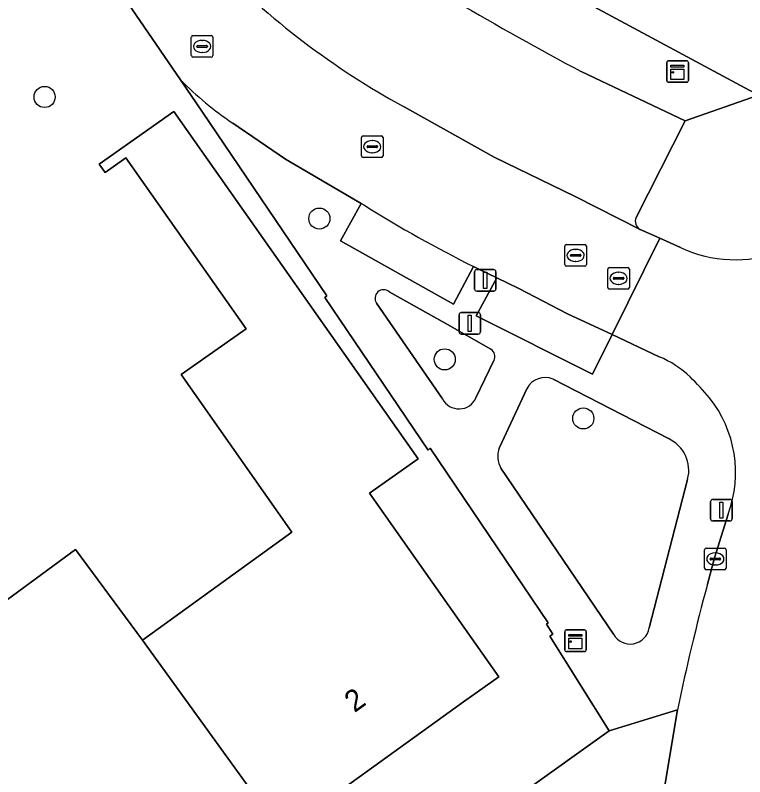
# Model space of a CAD drawing. Extents: x 159716 to 160783, y 383290 to 384031.
# Drawn here: x 160274.07 to 160307.9, y 383372.06 to 383407.41 of the extents above; entities that cross this region are included whole.
import ezdxf

# ---------------------------------------------------------------- set-up
doc = ezdxf.new("R2010")
doc.units = 0
for name, color, linetype in [('IMGEO_Boom', 7, 'Continuous'), ('IMGEO_Erf', 7, 'Continuous'), ('IMGEO_Groenvoorziening', 7, 'Continuous'), ('IMGEO_Kast', 7, 'Continuous'), ('IMGEO_Kolk', 7, 'Continuous'), ('IMGEO_Lichtmast', 7, 'Continuous'), ('IMGEO_Pand', 7, 'Continuous'), ('IMGEO_Pand_nummerreeks', 7, 'Continuous'), ('IMGEO_Parkeervlak_open', 7, 'Continuous'), ('IMGEO_Rijbaan_lokaal_open', 7, 'Continuous'), ('IMGEO_Rioolput', 7, 'Continuous'), ('IMGEO_Voetpad_open', 7, 'Continuous')]:
    doc.layers.add(name, color=color, linetype=linetype)

msp = doc.modelspace()

# ---------------------------------------------------------------- linework, layer by layer
at = {"layer": 'IMGEO_Boom'}
for centre in [(160275.431, 383403.613), (160288.173, 383397.97), (160293.988, 383391.435), (160300.414, 383388.693)]:
    msp.add_circle(centre, 0.489, dxfattribs=at)
at = {"layer": 'IMGEO_Erf'}
msp.add_lwpolyline([(160227.67, 383423.775), (160240.466, 383406.296), (160240.637, 383406.063), (160240.804, 383406.063), (160254.786, 383386.886), (160257.205, 383388.688), (160263.559, 383380.049), (160261.129, 383378.262), (160263.215, 383375.442), (160264.656, 383373.483), (160277.235, 383356.377), (160278.085, 383357.364), (160301.613, 383374.189), (160298.857, 383378.593), (160298.993, 383378.677), (160298.708, 383379.138), (160298.777, 383379.203), (160293.308, 383387.317), (160293.224, 383387.219), (160288.434, 383394.307), (160288.518, 383394.38), (160282.758, 383402.909), (160281.735, 383404.401), (160273.085, 383417.014)], dxfattribs=at)
msp.add_lwpolyline([(160276.866, 383382.615), (160279.967, 383378.396), (160286.904, 383383.411), (160281.758, 383390.725), (160284.782, 383392.853), (160279.202, 383400.785), (160278.241, 383400.108), (160277.965, 383400.501), (160281.421, 383402.932), (160292.758, 383386.815), (160290.499, 383385.226), (160296.499, 383376.697), (160294.864, 383375.546), (160286.427, 383369.46), (160276.268, 383362.116), (160273.339, 383366.168), (160266.797, 383375.214)], close=True, dxfattribs=at)
at = {"layer": 'IMGEO_Groenvoorziening'}
for points in [[(160294.008, 383393.112), (160291.41, 383394.564)], [(160290.829, 383394.04), (160293.887, 383389.604)], [(160296.126, 383391.912), (160294.008, 383393.112)], [(160295.433, 383389.652), (160296.265, 383391.38)], [(160304.36, 383387.758), (160299.012, 383390.512)], [(160297.796, 383390.067), (160296.525, 383387.337), (160296.507, 383387.316)], [(160296.589, 383386.381), (160301.811, 383378.677)], [(160303.475, 383378.971), (160305.252, 383385.867)]]:
    msp.add_lwpolyline(points, dxfattribs=at)
for centre, radius, start, end in [((160291.147, 383394.272), 0.393, 47.9308, 216.1633), ((160295.917, 383391.573), 0.398, 330.987, 58.2985), ((160298.633, 383389.663), 0.93, 65.9732, 154.2274), ((160294.649, 383389.988), 0.853, 206.7219, 336.8348), ((160303.674, 383386.278), 1.631, 345.3872, 65.12), ((160297.626, 383386.943), 1.18, 161.5686, 208.4555), ((160302.591, 383379.119), 0.896, 209.518, 350.5216)]:
    msp.add_arc(centre, radius, start, end, dxfattribs=at)
at = {"layer": 'IMGEO_Kast'}
for p, q in [((160304.285, 383404.367), (160304.285, 383405.208)), ((160304.285, 383405.208), (160304.285, 383404.367)), ((160304.36, 383405.292), (160305.201, 383405.292)), ((160305.201, 383405.292), (160304.36, 383405.292)), ((160305.285, 383405.217), (160305.285, 383404.376)), ((160305.285, 383404.376), (160305.285, 383405.217)), ((160305.21, 383404.292), (160304.369, 383404.292)), ((160304.369, 383404.292), (160305.21, 383404.292)), ((160299.551, 383377.951), (160299.551, 383378.792)), ((160299.551, 383378.792), (160299.551, 383377.951)), ((160299.626, 383378.876), (160300.467, 383378.876)), ((160300.467, 383378.876), (160299.626, 383378.876)), ((160300.551, 383378.801), (160300.551, 383377.96)), ((160300.551, 383377.96), (160300.551, 383378.801)), ((160300.476, 383377.876), (160299.635, 383377.876)), ((160299.635, 383377.876), (160300.476, 383377.876))]:
    msp.add_line(p, q, dxfattribs=at)
for points in [[(160304.48, 383405.082), (160305.08, 383405.082), (160305.08, 383404.997), (160304.48, 383404.997), (160304.48, 383405.082)], [(160304.48, 383404.907), (160305.08, 383404.907), (160305.08, 383404.418), (160304.48, 383404.418), (160304.48, 383404.907)], [(160299.746, 383378.666), (160300.346, 383378.666), (160300.346, 383378.581), (160299.746, 383378.581), (160299.746, 383378.666)], [(160299.746, 383378.491), (160300.346, 383378.491), (160300.346, 383378.002), (160299.746, 383378.002), (160299.746, 383378.491)]]:
    msp.add_lwpolyline(points, dxfattribs=at)
for centre in [(160304.564, 383404.756), (160299.83, 383378.34)]:
    msp.add_circle(centre, 0.0377, dxfattribs=at)
for centre, start, end in [((160304.363, 383405.214), 92.4484, 184.2845), ((160304.363, 383405.214), 92.4484, 184.2845), ((160305.207, 383405.214), 2.4484, 94.2845), ((160305.207, 383405.214), 2.4484, 94.2845), ((160304.363, 383404.37), 182.4484, 274.2845), ((160304.363, 383404.37), 182.4484, 274.2845), ((160305.207, 383404.37), 272.4484, 4.2845), ((160305.207, 383404.37), 272.4484, 4.2845), ((160299.629, 383378.798), 92.4484, 184.2845), ((160299.629, 383378.798), 92.4484, 184.2845), ((160300.473, 383378.798), 2.4484, 94.2845), ((160300.473, 383378.798), 2.4484, 94.2845), ((160299.629, 383377.954), 182.4484, 274.2845), ((160299.629, 383377.954), 182.4484, 274.2845), ((160300.473, 383377.954), 272.4484, 4.2845), ((160300.473, 383377.954), 272.4484, 4.2845)]:
    msp.add_arc(centre, 0.0779, start, end, dxfattribs=at)
at = {"layer": 'IMGEO_Kolk'}
for p, q in [((160290.127, 383400.88), (160290.127, 383401.732)), ((160290.202, 383401.806), (160291.054, 383401.806)), ((160290.615, 383401.586), (160290.64, 383401.586)), ((160291.128, 383401.732), (160291.128, 383400.88)), ((160290.386, 383401.3), (160290.386, 383401.312)), ((160290.824, 383401.263), (160290.426, 383401.263)), ((160290.429, 383401.349), (160290.827, 383401.349)), ((160290.87, 383401.312), (160290.87, 383401.3)), ((160290.638, 383401.026), (160290.613, 383401.026)), ((160291.054, 383400.806), (160290.202, 383400.806)), ((160299.557, 383395.834), (160299.557, 383396.686)), ((160299.632, 383396.76), (160300.484, 383396.76)), ((160300.558, 383396.686), (160300.558, 383395.834)), ((160299.859, 383396.303), (160300.257, 383396.303)), ((160300.045, 383396.54), (160300.07, 383396.54)), ((160299.816, 383396.254), (160299.816, 383396.266)), ((160300.254, 383396.217), (160299.856, 383396.217)), ((160300.068, 383395.98), (160300.043, 383395.98)), ((160300.3, 383396.266), (160300.3, 383396.254)), ((160300.484, 383395.76), (160299.632, 383395.76)), ((160306.035, 383381.746), (160306.035, 383382.598)), ((160306.11, 383382.672), (160306.962, 383382.672)), ((160307.036, 383382.598), (160307.036, 383381.746)), ((160306.294, 383382.166), (160306.294, 383382.178)), ((160306.337, 383382.215), (160306.735, 383382.215)), ((160306.523, 383382.452), (160306.548, 383382.452)), ((160306.778, 383382.178), (160306.778, 383382.166)), ((160306.732, 383382.129), (160306.334, 383382.129)), ((160306.546, 383381.892), (160306.521, 383381.892)), ((160306.962, 383381.672), (160306.11, 383381.672))]:
    msp.add_line(p, q, dxfattribs=at)
for points in [[(160290.127, 383400.88), (160290.127, 383401.732)], [(160290.202, 383401.806), (160291.054, 383401.806)], [(160291.128, 383401.732), (160291.128, 383400.88)], [(160291.054, 383400.806), (160290.202, 383400.806)], [(160299.557, 383395.834), (160299.557, 383396.686)], [(160299.632, 383396.76), (160300.484, 383396.76)], [(160300.558, 383396.686), (160300.558, 383395.834)], [(160300.484, 383395.76), (160299.632, 383395.76)], [(160306.035, 383381.746), (160306.035, 383382.598)], [(160306.11, 383382.672), (160306.962, 383382.672)], [(160307.036, 383382.598), (160307.036, 383381.746)], [(160306.962, 383381.672), (160306.11, 383381.672)]]:
    msp.add_lwpolyline(points, dxfattribs=at)
for centre, radius, start, end in [((160290.204, 383401.73), 0.0765, 91.552, 178.448), ((160290.204, 383401.73), 0.0765, 91.552, 178.448), ((160291.052, 383401.73), 0.0765, 1.552, 88.448), ((160291.052, 383401.73), 0.0765, 1.552, 88.448), ((160290.426, 383401.309), 0.0403, 85.8775, 175.7526), ((160290.423, 383401.299), 0.0366, 178.938, 274.7102), ((160290.827, 383401.306), 0.043, 264.8664, 352.4533), ((160290.831, 383401.311), 0.0386, 1.7309, 96.639), ((160290.204, 383400.882), 0.0765, 181.552, 268.448), ((160290.204, 383400.882), 0.0765, 181.552, 268.448), ((160291.052, 383400.882), 0.0765, 271.552, 358.448), ((160291.052, 383400.882), 0.0765, 271.552, 358.448), ((160299.634, 383396.684), 0.0765, 91.552, 178.448), ((160299.634, 383396.684), 0.0765, 91.552, 178.448), ((160300.482, 383396.684), 0.0765, 1.552, 88.448), ((160300.482, 383396.684), 0.0765, 1.552, 88.448), ((160299.856, 383396.263), 0.0403, 85.8775, 175.7526), ((160300.261, 383396.265), 0.0386, 1.7309, 96.639), ((160299.853, 383396.253), 0.0366, 178.938, 274.7102), ((160300.257, 383396.26), 0.043, 264.8664, 352.4533), ((160299.634, 383395.836), 0.0765, 181.552, 268.448), ((160299.634, 383395.836), 0.0765, 181.552, 268.448), ((160300.482, 383395.836), 0.0765, 271.552, 358.448), ((160300.482, 383395.836), 0.0765, 271.552, 358.448), ((160306.112, 383382.596), 0.0765, 91.552, 178.448), ((160306.112, 383382.596), 0.0765, 91.552, 178.448), ((160306.96, 383382.596), 0.0765, 1.552, 88.448), ((160306.96, 383382.596), 0.0765, 1.552, 88.448), ((160306.334, 383382.175), 0.0403, 85.8775, 175.7526), ((160306.331, 383382.165), 0.0366, 178.938, 274.7102), ((160306.735, 383382.172), 0.043, 264.8664, 352.4533), ((160306.739, 383382.177), 0.0386, 1.7309, 96.639), ((160306.112, 383381.748), 0.0765, 181.552, 268.448), ((160306.112, 383381.748), 0.0765, 181.552, 268.448), ((160306.96, 383381.748), 0.0765, 271.552, 358.448), ((160306.96, 383381.748), 0.0765, 271.552, 358.448)]:
    msp.add_arc(centre, radius, start, end, dxfattribs=at)
for centre, major_axis, ratio, start_param, end_param in [((160290.614, 383401.306), (-0.387, 0.002), 0.722429, 4.712389, 7.853982), ((160290.639, 383401.306), (-0.39, 0.002), 0.717154, 1.570796, 4.712389), ((160300.044, 383396.26), (-0.387, 0.002), 0.722429, 4.712389, 7.853982), ((160300.069, 383396.26), (-0.39, 0.002), 0.717154, 1.570796, 4.712389), ((160306.522, 383382.172), (-0.387, 0.002), 0.722429, 4.712389, 7.853982), ((160306.547, 383382.172), (-0.39, 0.002), 0.717154, 1.570796, 4.712389)]:
    msp.add_ellipse(centre, major_axis=major_axis, ratio=ratio, start_param=start_param, end_param=end_param, dxfattribs=at)
at = {"layer": 'IMGEO_Lichtmast'}
for p, q in [((160295.471, 383395.6), (160296.261, 383395.6)), ((160296.261, 383395.6), (160295.471, 383395.6)), ((160295.371, 383394.7), (160295.371, 383395.5)), ((160295.371, 383395.5), (160295.371, 383394.7)), ((160296.361, 383395.5), (160296.361, 383394.7)), ((160296.361, 383394.7), (160296.361, 383395.5)), ((160296.261, 383394.6), (160295.471, 383394.6)), ((160295.471, 383394.6), (160296.261, 383394.6)), ((160294.651, 383392.706), (160294.651, 383393.506)), ((160294.651, 383393.506), (160294.651, 383392.706)), ((160294.751, 383393.606), (160295.541, 383393.606)), ((160295.541, 383393.606), (160294.751, 383393.606)), ((160295.641, 383393.506), (160295.641, 383392.706)), ((160295.641, 383392.706), (160295.641, 383393.506)), ((160295.541, 383392.606), (160294.751, 383392.606)), ((160294.751, 383392.606), (160295.541, 383392.606)), ((160306.32, 383384.034), (160306.32, 383384.834)), ((160306.32, 383384.834), (160306.32, 383384.034)), ((160306.42, 383384.934), (160307.21, 383384.934)), ((160307.21, 383384.934), (160306.42, 383384.934)), ((160307.31, 383384.834), (160307.31, 383384.034)), ((160307.31, 383384.034), (160307.31, 383384.834)), ((160307.21, 383383.934), (160306.42, 383383.934)), ((160306.42, 383383.934), (160307.21, 383383.934))]:
    msp.add_line(p, q, dxfattribs=at)
for points in [[(160295.791, 383395.475), (160295.941, 383395.475), (160295.941, 383394.725), (160295.791, 383394.725), (160295.791, 383395.475)], [(160295.071, 383393.481), (160295.221, 383393.481), (160295.221, 383392.731), (160295.071, 383392.731), (160295.071, 383393.481)], [(160306.74, 383384.809), (160306.89, 383384.809), (160306.89, 383384.059), (160306.74, 383384.059), (160306.74, 383384.809)]]:
    msp.add_lwpolyline(points, dxfattribs=at)
for centre, start, end in [((160295.471, 383395.5), 90, 180), ((160295.471, 383395.5), 90, 180), ((160296.261, 383395.5), 0, 90), ((160296.261, 383395.5), 360, 90), ((160295.471, 383394.7), 180, 270), ((160295.471, 383394.7), 180, 270), ((160296.261, 383394.7), 270, 0), ((160296.261, 383394.7), 270, 0), ((160294.751, 383393.506), 90, 180), ((160294.751, 383393.506), 90, 180), ((160295.541, 383393.506), 0, 90), ((160295.541, 383393.506), 360, 90), ((160294.751, 383392.706), 180, 270), ((160294.751, 383392.706), 180, 270), ((160295.541, 383392.706), 270, 0), ((160295.541, 383392.706), 270, 0), ((160306.42, 383384.834), 90, 180), ((160306.42, 383384.834), 90, 180), ((160307.21, 383384.834), 0, 90), ((160307.21, 383384.834), 360, 90), ((160306.42, 383384.034), 180, 270), ((160306.42, 383384.034), 180, 270), ((160307.21, 383384.034), 270, 0), ((160307.21, 383384.034), 270, 0)]:
    msp.add_arc(centre, 0.1, start, end, dxfattribs=at)
at = {"layer": 'IMGEO_Pand'}
for points in [[(160314.432, 383413.138), (160308.565, 383417.879), (160305.278, 383414.052), (160301.229, 383416.233), (160301.703, 383417.114), (160297.354, 383419.456), (160296.963, 383418.731), (160294.569, 383422.297), (160293.05, 383421.278), (160288.325, 383418.106), (160292.027, 383412.59), (160308.536, 383403.698), (160312.071, 383410.253), (160312.111, 383410.327)], [(160290.499, 383385.226), (160292.758, 383386.815), (160281.421, 383402.932), (160277.965, 383400.501), (160278.241, 383400.108), (160279.202, 383400.785), (160284.782, 383392.853), (160281.758, 383390.725), (160286.904, 383383.411), (160279.967, 383378.396), (160286.427, 383369.46), (160294.864, 383375.546), (160296.499, 383376.697)], [(160286.427, 383369.46), (160279.967, 383378.396), (160276.866, 383382.615), (160266.797, 383375.214), (160273.339, 383366.168), (160276.268, 383362.116)]]:
    msp.add_lwpolyline(points, close=True, dxfattribs=at)
at = {"layer": 'IMGEO_Parkeervlak_open'}
for points in [[(160302.863, 383398.025), (160305.136, 383402.498), (160300.31, 383404.798)], [(160292.105, 383403.154), (160296.273, 383400.823), (160300.03, 383398.994), (160303.044, 383397.463)], [(160290.284, 383398.57), (160290.118, 383398.667), (160289.16, 383396.94), (160294.399, 383393.99), (160295.321, 383395.743)]]:
    msp.add_lwpolyline(points, dxfattribs=at)
msp.add_lwpolyline([(160299.681, 383393.554), (160297.429, 383394.719), (160296.396, 383395.219), (160295.452, 383393.456), (160300.841, 383390.742), (160301.759, 383392.594)], close=True, dxfattribs=at)
for centre, radius, start, end in [((160309.611, 383435.319), 36.62, 223.9902, 241.4429), ((160367.633, 383531.671), 143.629, 239.39998, 242.04815), ((160322.678, 383450.387), 61.11, 237.98803, 243.40562), ((160303.268, 383397.845), 0.443, 156.0558, 239.648)]:
    msp.add_arc(centre, radius, start, end, dxfattribs=at)
at = {"layer": 'IMGEO_Rijbaan_lokaal_open'}
for points in [[(160258.04, 383443.567), (160256.023, 383442.289), (160262.354, 383432.741), (160273.085, 383417.014), (160281.735, 383404.401)], [(160295.321, 383395.743), (160295.576, 383395.615), (160296.396, 383395.219), (160297.429, 383394.719), (160299.681, 383393.554), (160301.759, 383392.594), (160303.958, 383397.056), (160303.044, 383397.463), (160300.03, 383398.994), (160296.273, 383400.823), (160292.105, 383403.154)], [(160284.154, 383402.396), (160286.6, 383400.733), (160290.118, 383398.667), (160290.284, 383398.57)], [(160304.927, 383396.625), (160303.958, 383397.056), (160301.759, 383392.594), (160303.937, 383391.556)], [(160307.131, 383384.251), (160306.5, 383382.222), (160306.172, 383381.006)], [(160304.778, 383375.164), (160303.615, 383368.221)]]:
    msp.add_lwpolyline(points, dxfattribs=at)
for centre, radius, start, end in [((160309.611, 383435.319), 36.62, 223.9902, 241.4429), ((160293.768, 383416.457), 17.034, 225.0545, 235.6379), ((160307.473, 383402.067), 6.008, 244.9277, 335.0857), ((160322.678, 383450.387), 61.11, 237.98803, 243.40562), ((160302.089, 383387.172), 4.758, 46.4649, 67.1414), ((160297.272, 383382.237), 11.654, 39.5113, 46.0104), ((160301.91, 383386.182), 5.566, 339.7049, 38.5584), ((160407.04, 383353.85), 104.46, 164.93186, 168.22658)]:
    msp.add_arc(centre, radius, start, end, dxfattribs=at)
at = {"layer": 'IMGEO_Rioolput'}
for p, q in [((160282.236, 383405.532), (160282.236, 383406.384)), ((160282.311, 383406.458), (160283.163, 383406.458)), ((160282.724, 383406.238), (160282.749, 383406.238)), ((160283.237, 383406.384), (160283.237, 383405.532)), ((160282.495, 383405.952), (160282.495, 383405.964)), ((160282.933, 383405.915), (160282.535, 383405.915)), ((160282.538, 383406.001), (160282.936, 383406.001)), ((160282.979, 383405.964), (160282.979, 383405.952)), ((160282.747, 383405.678), (160282.722, 383405.678)), ((160283.163, 383405.458), (160282.311, 383405.458)), ((160301.548, 383394.77), (160301.548, 383395.622)), ((160301.623, 383395.696), (160302.475, 383395.696)), ((160302.549, 383395.622), (160302.549, 383394.77)), ((160301.85, 383395.239), (160302.248, 383395.239)), ((160302.036, 383395.476), (160302.061, 383395.476)), ((160301.807, 383395.19), (160301.807, 383395.202)), ((160302.245, 383395.153), (160301.847, 383395.153)), ((160302.059, 383394.916), (160302.034, 383394.916)), ((160302.291, 383395.202), (160302.291, 383395.19)), ((160302.475, 383394.696), (160301.623, 383394.696))]:
    msp.add_line(p, q, dxfattribs=at)
for points in [[(160282.236, 383405.532), (160282.236, 383406.384)], [(160282.311, 383406.458), (160283.163, 383406.458)], [(160283.237, 383406.384), (160283.237, 383405.532)], [(160283.163, 383405.458), (160282.311, 383405.458)], [(160301.548, 383394.77), (160301.548, 383395.622)], [(160301.623, 383395.696), (160302.475, 383395.696)], [(160302.549, 383395.622), (160302.549, 383394.77)], [(160302.475, 383394.696), (160301.623, 383394.696)]]:
    msp.add_lwpolyline(points, dxfattribs=at)
for centre, radius, start, end in [((160282.313, 383406.382), 0.0765, 91.552, 178.448), ((160282.313, 383406.382), 0.0765, 91.552, 178.448), ((160283.161, 383406.382), 0.0765, 1.552, 88.448), ((160283.161, 383406.382), 0.0765, 1.552, 88.448), ((160282.535, 383405.961), 0.0403, 85.8775, 175.7526), ((160282.532, 383405.951), 0.0366, 178.938, 274.7102), ((160282.936, 383405.958), 0.043, 264.8664, 352.4533), ((160282.94, 383405.963), 0.0386, 1.7309, 96.639), ((160282.313, 383405.534), 0.0765, 181.552, 268.448), ((160282.313, 383405.534), 0.0765, 181.552, 268.448), ((160283.161, 383405.534), 0.0765, 271.552, 358.448), ((160283.161, 383405.534), 0.0765, 271.552, 358.448), ((160301.625, 383395.62), 0.0765, 91.552, 178.448), ((160301.625, 383395.62), 0.0765, 91.552, 178.448), ((160302.473, 383395.62), 0.0765, 1.552, 88.448), ((160302.473, 383395.62), 0.0765, 1.552, 88.448), ((160301.847, 383395.199), 0.0403, 85.8775, 175.7526), ((160302.252, 383395.201), 0.0386, 1.7309, 96.639), ((160301.844, 383395.189), 0.0366, 178.938, 274.7102), ((160302.248, 383395.196), 0.043, 264.8664, 352.4533), ((160301.625, 383394.772), 0.0765, 181.552, 268.448), ((160301.625, 383394.772), 0.0765, 181.552, 268.448), ((160302.473, 383394.772), 0.0765, 271.552, 358.448), ((160302.473, 383394.772), 0.0765, 271.552, 358.448)]:
    msp.add_arc(centre, radius, start, end, dxfattribs=at)
for centre, major_axis, ratio, start_param, end_param in [((160282.723, 383405.958), (-0.387, 0.002), 0.722429, 4.712389, 7.853982), ((160282.748, 383405.958), (-0.39, 0.002), 0.717154, 1.570796, 4.712389), ((160302.035, 383395.196), (-0.387, 0.002), 0.722429, 4.712389, 7.853982), ((160302.06, 383395.196), (-0.39, 0.002), 0.717154, 1.570796, 4.712389)]:
    msp.add_ellipse(centre, major_axis=major_axis, ratio=ratio, start_param=start_param, end_param=end_param, dxfattribs=at)
at = {"layer": 'IMGEO_Voetpad_open'}
for points in [[(160300.31, 383404.798), (160305.136, 383402.498), (160308.536, 383403.698), (160292.027, 383412.59), (160288.325, 383418.106), (160293.05, 383421.278), (160291.649, 383423.394), (160286.967, 383420.378), (160280.753, 383416.123), (160274.909, 383424.987), (160270.745, 383431.284), (160270.765, 383431.297), (160270.679, 383431.426), (160270.66, 383431.413), (160266.714, 383437.398), (160264.378, 383440.941), (160263.158, 383442.791), (160263.2, 383442.818), (160263.145, 383442.902), (160263.107, 383442.877), (160259.139, 383448.864)], [(160345.705, 383442.373), (160344.54, 383442.016), (160340.82, 383441.834), (160333.896, 383437.267), (160332.168, 383435.128), (160327.357, 383429.173), (160323.745, 383424.702), (160319.278, 383419.173), (160315.404, 383414.378), (160314.432, 383413.138), (160312.111, 383410.327), (160312.071, 383410.253), (160308.536, 383403.698), (160305.136, 383402.498), (160302.863, 383398.025)], [(160281.735, 383404.401), (160282.758, 383402.909), (160288.518, 383394.38), (160288.434, 383394.307), (160293.224, 383387.219), (160293.308, 383387.317), (160298.777, 383379.203), (160298.708, 383379.138), (160298.993, 383378.677), (160298.857, 383378.593), (160301.613, 383374.189), (160304.778, 383375.164)], [(160303.937, 383391.556), (160301.759, 383392.594), (160300.841, 383390.742), (160295.452, 383393.456), (160296.396, 383395.219), (160295.576, 383395.615), (160295.321, 383395.743), (160294.399, 383393.99), (160289.16, 383396.94), (160290.118, 383398.667), (160286.6, 383400.733), (160284.154, 383402.396)], [(160303.044, 383397.463), (160303.958, 383397.056), (160304.927, 383396.625)], [(160291.41, 383394.564), (160294.008, 383393.112), (160296.126, 383391.912)], [(160293.887, 383389.604), (160290.829, 383394.04)], [(160296.265, 383391.38), (160295.433, 383389.652)], [(160299.012, 383390.512), (160304.36, 383387.758)], [(160296.507, 383387.316), (160296.525, 383387.337), (160297.796, 383390.067)], [(160301.811, 383378.677), (160296.589, 383386.381)], [(160305.252, 383385.867), (160303.475, 383378.971)], [(160306.172, 383381.006), (160306.5, 383382.222), (160307.131, 383384.251)], [(160303.615, 383368.221), (160304.778, 383375.164), (160301.613, 383374.189), (160278.085, 383357.364), (160277.235, 383356.377), (160277.076, 383356.305), (160279.17, 383353.567)]]:
    msp.add_lwpolyline(points, dxfattribs=at)
for centre, radius, start, end in [((160367.633, 383531.671), 143.629, 239.39998, 242.04815), ((160293.768, 383416.457), 17.034, 225.0545, 235.6379), ((160307.473, 383402.067), 6.008, 244.9277, 335.0857), ((160303.268, 383397.845), 0.443, 156.0558, 239.648), ((160291.147, 383394.272), 0.393, 47.9308, 216.1633), ((160295.917, 383391.573), 0.398, 330.987, 58.2985), ((160302.089, 383387.172), 4.758, 46.4649, 67.1414), ((160298.633, 383389.663), 0.93, 65.9732, 154.2274), ((160297.272, 383382.237), 11.654, 39.5113, 46.0104), ((160294.649, 383389.988), 0.853, 206.7219, 336.8348), ((160301.91, 383386.182), 5.566, 339.7049, 38.5584), ((160303.674, 383386.278), 1.631, 345.3872, 65.12), ((160297.626, 383386.943), 1.18, 161.5686, 208.4555), ((160407.04, 383353.85), 104.46, 164.93186, 168.22658), ((160302.591, 383379.119), 0.896, 209.518, 350.5216)]:
    msp.add_arc(centre, radius, start, end, dxfattribs=at)

# ---------------------------------------------------------------- texts
at = {"layer": 'IMGEO_Pand_nummerreeks'}
msp.add_text('2', height=1, rotation=35.8614, dxfattribs=at).set_placement((160289.803, 383375.011))

doc.saveas('drawing.dxf')
